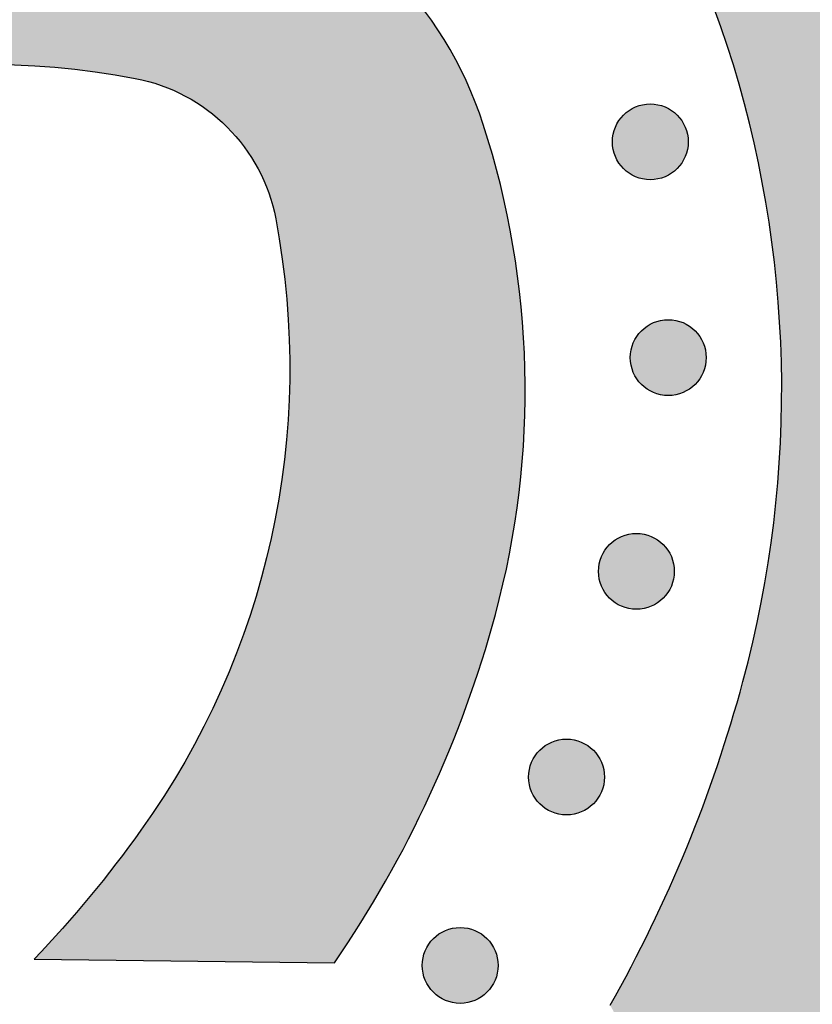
# Model space of a CAD drawing. Header units: millimetres. Extents: x -3873 to -97, y 912 to 4165.
# Tile 466 of 656: x -1398 to -1361, y 2683 to 2729. Entities that reach past the tile are written whole.
import ezdxf

# ---------------------------------------------------------------- set-up
doc = ezdxf.new("R2010")
doc.units = ezdxf.units.MM
doc.layers.add('pattern', color=7, linetype='Continuous', true_color=0x000000)

msp = doc.modelspace()

# ---------------------------------------------------------------- hatches: boundary and pattern name
at = {"layer": 'pattern'}
for points in [[(-1453.09, 2749.31), (-1451.684, 2749.66), (-1450.284, 2750.051), (-1448.892, 2750.481), (-1447.51, 2750.952), (-1446.139, 2751.462), (-1444.782, 2752.011), (-1443.44, 2752.599), (-1442.115, 2753.224), (-1440.807, 2753.887), (-1439.52, 2754.586), (-1438.254, 2755.321), (-1437.01, 2756.09), (-1435.791, 2756.893), (-1434.597, 2757.728), (-1433.429, 2758.594), (-1432.29, 2759.489), (-1429.559, 2760.115), (-1426.804, 2760.667), (-1424.029, 2761.143), (-1421.237, 2761.542), (-1418.429, 2761.864), (-1415.611, 2762.107), (-1412.785, 2762.272), (-1409.954, 2762.358), (-1407.122, 2762.365), (-1404.292, 2762.292), (-1401.467, 2762.141), (-1398.651, 2761.911), (-1395.846, 2761.603), (-1393.057, 2761.218), (-1390.286, 2760.757), (-1387.536, 2760.22), (-1385.864, 2759.847), (-1384.201, 2759.428), (-1382.55, 2758.966), (-1380.912, 2758.459), (-1379.766, 2758.07), (-1378.624, 2757.645), (-1377.487, 2757.185), (-1376.359, 2756.689), (-1375.239, 2756.158), (-1374.13, 2755.592), (-1373.033, 2754.99), (-1371.95, 2754.354), (-1370.883, 2753.684), (-1369.833, 2752.98), (-1368.801, 2752.243), (-1367.79, 2751.474), (-1366.8, 2750.673), (-1365.834, 2749.842), (-1364.892, 2748.982), (-1363.976, 2748.093), (-1363.087, 2747.177), (-1362.226, 2746.236), (-1361.395, 2745.269), (-1360.595, 2744.28), (-1359.825, 2743.269), (-1359.088, 2742.237), (-1358.384, 2741.187), (-1357.714, 2740.12), (-1357.077, 2739.037), (-1356.476, 2737.94), (-1355.909, 2736.832), (-1355.378, 2735.712), (-1354.882, 2734.583), (-1354.422, 2733.447), (-1353.997, 2732.305), (-1353.607, 2731.159), (-1353.19, 2729.822), (-1352.801, 2728.471), (-1352.44, 2727.108), (-1352.108, 2725.732), (-1351.806, 2724.345), (-1351.533, 2722.949), (-1351.291, 2721.542), (-1351.08, 2720.128), (-1350.9, 2718.707), (-1350.752, 2717.279), (-1350.635, 2715.847), (-1350.551, 2714.41), (-1350.498, 2712.97), (-1350.478, 2711.528), (-1350.49, 2710.086), (-1350.535, 2708.644), (-1350.612, 2707.203), (-1350.721, 2705.765), (-1350.862, 2704.33), (-1351.036, 2702.9), (-1351.241, 2701.475), (-1351.478, 2700.057), (-1351.746, 2698.647), (-1352.044, 2697.246), (-1352.374, 2695.854), (-1352.733, 2694.474), (-1353.122, 2693.105), (-1353.54, 2691.748), (-1353.986, 2690.406), (-1354.461, 2689.077), (-1354.962, 2687.764), (-1355.49, 2686.467), (-1356.778, 2683.77), (-1357.985, 2681.032), (-1359.11, 2678.256), (-1360.151, 2675.445), (-1361.106, 2672.605), (-1361.974, 2669.738), (-1362.754, 2666.849), (-1363.446, 2663.942), (-1363.717, 2665.158), (-1364.011, 2666.37), (-1364.328, 2667.577), (-1364.669, 2668.78), (-1365.033, 2669.976), (-1365.42, 2671.166), (-1365.83, 2672.349), (-1366.262, 2673.524), (-1366.717, 2674.69), (-1367.194, 2675.848), (-1367.693, 2676.995), (-1368.213, 2678.133), (-1368.755, 2679.259), (-1369.317, 2680.374), (-1369.9, 2681.476), (-1370.503, 2682.566), (-1369.523, 2684.364), (-1368.599, 2686.194), (-1367.731, 2688.054), (-1366.921, 2689.942), (-1366.171, 2691.854), (-1365.482, 2693.787), (-1364.855, 2695.739), (-1364.29, 2697.707), (-1364.054, 2698.609), (-1363.835, 2699.516), (-1363.631, 2700.429), (-1363.444, 2701.348), (-1363.272, 2702.271), (-1363.117, 2703.199), (-1362.979, 2704.132), (-1362.857, 2705.068), (-1362.751, 2706.007), (-1362.663, 2706.95), (-1362.592, 2707.894), (-1362.538, 2708.841), (-1362.501, 2709.789), (-1362.481, 2710.738), (-1362.479, 2711.687), (-1362.494, 2712.637), (-1362.526, 2713.586), (-1362.575, 2714.534), (-1362.641, 2715.481), (-1362.725, 2716.426), (-1362.826, 2717.369), (-1362.943, 2718.309), (-1363.078, 2719.246), (-1363.229, 2720.179), (-1363.397, 2721.108), (-1363.581, 2722.032), (-1363.782, 2722.952), (-1363.999, 2723.866), (-1364.231, 2724.774), (-1364.48, 2725.676), (-1364.744, 2726.572), (-1365.023, 2727.46), (-1365.302, 2728.282), (-1365.607, 2729.101), (-1365.937, 2729.916), (-1366.293, 2730.726), (-1366.674, 2731.529), (-1367.081, 2732.324), (-1367.512, 2733.111), (-1367.968, 2733.888), (-1368.449, 2734.653), (-1368.954, 2735.407), (-1369.483, 2736.146), (-1370.035, 2736.872), (-1370.609, 2737.582), (-1371.206, 2738.275), (-1371.823, 2738.95), (-1372.46, 2739.607), (-1373.118, 2740.245), (-1373.793, 2740.862), (-1374.486, 2741.458), (-1375.196, 2742.032), (-1375.922, 2742.584), (-1376.662, 2743.112), (-1377.415, 2743.617), (-1378.181, 2744.098), (-1378.957, 2744.555), (-1379.744, 2744.986), (-1380.54, 2745.392), (-1381.343, 2745.773), (-1382.152, 2746.129), (-1382.967, 2746.459), (-1383.787, 2746.764), (-1384.609, 2747.043), (-1385.497, 2747.322), (-1386.393, 2747.586), (-1387.295, 2747.834), (-1388.203, 2748.066), (-1389.117, 2748.283), (-1390.037, 2748.484), (-1390.961, 2748.668), (-1391.89, 2748.835), (-1392.823, 2748.987), (-1393.76, 2749.121), (-1394.7, 2749.238), (-1395.643, 2749.339), (-1396.588, 2749.422), (-1397.535, 2749.489), (-1398.483, 2749.538), (-1399.432, 2749.57), (-1400.382, 2749.584), (-1401.331, 2749.582), (-1402.28, 2749.562), (-1403.228, 2749.525), (-1404.175, 2749.47), (-1405.119, 2749.399), (-1406.062, 2749.311), (-1407.001, 2749.205), (-1407.937, 2749.083), (-1408.87, 2748.945), (-1409.798, 2748.789), (-1410.722, 2748.618), (-1411.64, 2748.43), (-1412.553, 2748.226), (-1413.461, 2748.006), (-1414.362, 2747.771), (-1416.331, 2747.205), (-1418.285, 2746.577), (-1420.22, 2745.886), (-1422.133, 2745.136), (-1424.022, 2744.325), (-1425.884, 2743.456), (-1427.715, 2742.53), (-1429.514, 2741.548), (-1430.866, 2742.313), (-1432.241, 2743.044), (-1433.637, 2743.741), (-1435.053, 2744.402), (-1436.489, 2745.026), (-1437.941, 2745.613), (-1439.41, 2746.161), (-1440.893, 2746.672), (-1442.389, 2747.142), (-1443.897, 2747.573), (-1445.414, 2747.964), (-1446.939, 2748.315), (-1448.471, 2748.625), (-1450.008, 2748.894), (-1451.548, 2749.123)], [(-1397.441, 2684.718), (-1383.397, 2684.552), (-1382.772, 2685.484), (-1382.165, 2686.43), (-1381.578, 2687.391), (-1381.011, 2688.364), (-1380.463, 2689.35), (-1379.937, 2690.348), (-1379.431, 2691.358), (-1378.947, 2692.378), (-1378.484, 2693.408), (-1378.043, 2694.447), (-1377.625, 2695.495), (-1377.229, 2696.551), (-1376.856, 2697.615), (-1376.505, 2698.684), (-1376.178, 2699.759), (-1375.874, 2700.84), (-1375.692, 2701.534), (-1375.523, 2702.233), (-1375.366, 2702.936), (-1375.222, 2703.644), (-1375.09, 2704.356), (-1374.97, 2705.071), (-1374.864, 2705.789), (-1374.77, 2706.51), (-1374.689, 2707.234), (-1374.621, 2707.96), (-1374.566, 2708.688), (-1374.524, 2709.417), (-1374.496, 2710.147), (-1374.481, 2710.878), (-1374.479, 2711.61), (-1374.49, 2712.341), (-1374.515, 2713.073), (-1374.553, 2713.803), (-1374.604, 2714.533), (-1374.668, 2715.261), (-1374.746, 2715.987), (-1374.836, 2716.711), (-1374.94, 2717.433), (-1375.057, 2718.152), (-1375.186, 2718.867), (-1375.328, 2719.579), (-1375.482, 2720.288), (-1375.649, 2720.992), (-1375.829, 2721.692), (-1376.02, 2722.387), (-1376.223, 2723.077), (-1376.438, 2723.761), (-1376.608, 2724.259), (-1376.792, 2724.756), (-1376.993, 2725.249), (-1377.208, 2725.74), (-1377.439, 2726.227), (-1377.685, 2726.709), (-1377.947, 2727.185), (-1378.223, 2727.656), (-1378.515, 2728.12), (-1378.821, 2728.576), (-1379.141, 2729.024), (-1379.475, 2729.464), (-1379.823, 2729.894), (-1380.185, 2730.314), (-1380.559, 2730.723), (-1380.945, 2731.121), (-1381.343, 2731.507), (-1381.753, 2731.881), (-1382.173, 2732.243), (-1382.603, 2732.591), (-1383.042, 2732.925), (-1383.491, 2733.245), (-1383.947, 2733.551), (-1384.411, 2733.842), (-1384.882, 2734.119), (-1385.358, 2734.38), (-1385.84, 2734.626), (-1386.327, 2734.857), (-1386.818, 2735.073), (-1387.311, 2735.273), (-1387.808, 2735.457), (-1388.306, 2735.627), (-1388.99, 2735.842), (-1389.68, 2736.045), (-1390.375, 2736.236), (-1391.075, 2736.415), (-1391.779, 2736.582), (-1392.488, 2736.737), (-1393.2, 2736.878), (-1393.916, 2737.008), (-1394.635, 2737.124), (-1395.356, 2737.228), (-1396.08, 2737.318), (-1396.807, 2737.395), (-1397.535, 2737.46), (-1398.264, 2737.511), (-1398.995, 2737.549), (-1399.726, 2737.573), (-1400.458, 2737.584), (-1401.189, 2737.582), (-1401.92, 2737.567), (-1402.65, 2737.539), (-1403.38, 2737.497), (-1404.107, 2737.442), (-1404.833, 2737.374), (-1405.557, 2737.293), (-1406.278, 2737.199), (-1406.997, 2737.092), (-1407.712, 2736.972), (-1408.423, 2736.84), (-1409.131, 2736.695), (-1409.834, 2736.538), (-1410.533, 2736.369), (-1411.228, 2736.188), (-1412.308, 2735.883), (-1413.383, 2735.556), (-1414.452, 2735.205), (-1415.515, 2734.832), (-1416.571, 2734.435), (-1417.619, 2734.017), (-1418.659, 2733.576), (-1419.689, 2733.113), (-1420.709, 2732.629), (-1421.718, 2732.123), (-1422.716, 2731.596), (-1423.702, 2731.049), (-1424.676, 2730.481), (-1425.636, 2729.894), (-1426.582, 2729.287), (-1427.514, 2728.662), (-1427.345, 2714.618), (-1425.904, 2715.942), (-1424.417, 2717.217), (-1422.887, 2718.439), (-1421.316, 2719.608), (-1420.564, 2720.133), (-1419.796, 2720.643), (-1419.012, 2721.135), (-1418.212, 2721.609), (-1417.398, 2722.065), (-1416.569, 2722.502), (-1415.727, 2722.919), (-1414.872, 2723.316), (-1414.006, 2723.692), (-1413.127, 2724.046), (-1412.239, 2724.379), (-1411.34, 2724.689), (-1410.433, 2724.977), (-1409.518, 2725.242), (-1408.595, 2725.483), (-1407.667, 2725.7), (-1406.733, 2725.894), (-1405.795, 2726.063), (-1404.853, 2726.208), (-1403.909, 2726.329), (-1402.964, 2726.426), (-1402.018, 2726.498), (-1401.072, 2726.546), (-1400.127, 2726.569), (-1399.185, 2726.569), (-1398.245, 2726.545), (-1397.31, 2726.497), (-1396.379, 2726.427), (-1395.454, 2726.333), (-1394.536, 2726.216), (-1393.624, 2726.078), (-1392.721, 2725.917), (-1392.578, 2725.889), (-1392.435, 2725.857), (-1392.292, 2725.824), (-1392.149, 2725.787), (-1392.006, 2725.748), (-1391.862, 2725.705), (-1391.719, 2725.661), (-1391.576, 2725.613), (-1391.434, 2725.562), (-1391.291, 2725.509), (-1391.15, 2725.453), (-1391.009, 2725.394), (-1390.868, 2725.332), (-1390.728, 2725.267), (-1390.589, 2725.2), (-1390.451, 2725.129), (-1390.313, 2725.056), (-1390.177, 2724.98), (-1390.042, 2724.902), (-1389.908, 2724.82), (-1389.775, 2724.736), (-1389.644, 2724.649), (-1389.514, 2724.56), (-1389.386, 2724.468), (-1389.259, 2724.373), (-1389.134, 2724.276), (-1389.011, 2724.176), (-1388.889, 2724.074), (-1388.769, 2723.97), (-1388.652, 2723.863), (-1388.536, 2723.754), (-1388.423, 2723.642), (-1388.311, 2723.529), (-1388.202, 2723.413), (-1388.095, 2723.296), (-1387.991, 2723.176), (-1387.889, 2723.055), (-1387.789, 2722.931), (-1387.692, 2722.806), (-1387.597, 2722.679), (-1387.505, 2722.551), (-1387.416, 2722.421), (-1387.329, 2722.29), (-1387.245, 2722.157), (-1387.163, 2722.023), (-1387.085, 2721.888), (-1387.009, 2721.752), (-1386.935, 2721.615), (-1386.865, 2721.476), (-1386.798, 2721.337), (-1386.733, 2721.197), (-1386.671, 2721.057), (-1386.612, 2720.916), (-1386.556, 2720.774), (-1386.502, 2720.632), (-1386.452, 2720.489), (-1386.404, 2720.346), (-1386.359, 2720.203), (-1386.317, 2720.06), (-1386.277, 2719.917), (-1386.241, 2719.773), (-1386.207, 2719.63), (-1386.176, 2719.487), (-1386.147, 2719.344), (-1385.987, 2718.441), (-1385.848, 2717.53), (-1385.731, 2716.611), (-1385.637, 2715.686), (-1385.566, 2714.756), (-1385.518, 2713.82), (-1385.494, 2712.881), (-1385.494, 2711.938), (-1385.517, 2710.994), (-1385.565, 2710.048), (-1385.637, 2709.102), (-1385.734, 2708.156), (-1385.854, 2707.212), (-1385.999, 2706.271), (-1386.169, 2705.332), (-1386.362, 2704.398), (-1386.579, 2703.47), (-1386.82, 2702.548), (-1387.084, 2701.632), (-1387.372, 2700.725), (-1387.682, 2699.827), (-1388.015, 2698.938), (-1388.369, 2698.059), (-1388.745, 2697.193), (-1389.142, 2696.338), (-1389.559, 2695.495), (-1389.995, 2694.667), (-1390.451, 2693.852), (-1390.925, 2693.053), (-1391.417, 2692.268), (-1391.926, 2691.5), (-1392.452, 2690.748), (-1393.62, 2689.178), (-1394.842, 2687.647), (-1396.117, 2686.16)], [(-1369.88, 2721.695), (-1369.851, 2721.667), (-1369.822, 2721.64), (-1369.793, 2721.613), (-1369.762, 2721.587), (-1369.73, 2721.561), (-1369.698, 2721.536), (-1369.664, 2721.511), (-1369.63, 2721.487), (-1369.595, 2721.464), (-1369.56, 2721.441), (-1369.523, 2721.419), (-1369.486, 2721.398), (-1369.448, 2721.377), (-1369.409, 2721.358), (-1369.37, 2721.339), (-1369.33, 2721.321), (-1369.289, 2721.304), (-1369.248, 2721.288), (-1369.206, 2721.273), (-1369.163, 2721.259), (-1369.12, 2721.245), (-1369.077, 2721.233), (-1369.033, 2721.223), (-1368.988, 2721.213), (-1368.944, 2721.204), (-1368.899, 2721.196), (-1368.854, 2721.19), (-1368.808, 2721.184), (-1368.763, 2721.18), (-1368.717, 2721.177), (-1368.671, 2721.176), (-1368.625, 2721.175), (-1368.579, 2721.176), (-1368.533, 2721.177), (-1368.487, 2721.18), (-1368.442, 2721.185), (-1368.396, 2721.19), (-1368.351, 2721.196), (-1368.306, 2721.204), (-1368.261, 2721.213), (-1368.217, 2721.223), (-1368.173, 2721.234), (-1368.13, 2721.246), (-1368.087, 2721.259), (-1368.044, 2721.273), (-1368.002, 2721.288), (-1367.961, 2721.304), (-1367.92, 2721.321), (-1367.88, 2721.339), (-1367.841, 2721.358), (-1367.802, 2721.377), (-1367.764, 2721.398), (-1367.727, 2721.419), (-1367.69, 2721.441), (-1367.654, 2721.464), (-1367.62, 2721.487), (-1367.585, 2721.511), (-1367.552, 2721.536), (-1367.52, 2721.561), (-1367.488, 2721.587), (-1367.457, 2721.613), (-1367.428, 2721.64), (-1367.398, 2721.667), (-1367.37, 2721.695), (-1367.343, 2721.723), (-1367.316, 2721.752), (-1367.289, 2721.782), (-1367.263, 2721.813), (-1367.237, 2721.844), (-1367.212, 2721.877), (-1367.187, 2721.91), (-1367.163, 2721.944), (-1367.14, 2721.979), (-1367.117, 2722.015), (-1367.095, 2722.051), (-1367.074, 2722.088), (-1367.053, 2722.126), (-1367.033, 2722.165), (-1367.015, 2722.205), (-1366.997, 2722.245), (-1366.98, 2722.285), (-1366.964, 2722.327), (-1366.948, 2722.369), (-1366.934, 2722.411), (-1366.921, 2722.454), (-1366.909, 2722.498), (-1366.898, 2722.542), (-1366.888, 2722.586), (-1366.88, 2722.631), (-1366.872, 2722.676), (-1366.866, 2722.721), (-1366.86, 2722.766), (-1366.856, 2722.812), (-1366.853, 2722.858), (-1366.851, 2722.904), (-1366.851, 2722.949), (-1366.851, 2722.995), (-1366.853, 2723.041), (-1366.856, 2723.087), (-1366.86, 2723.133), (-1366.866, 2723.178), (-1366.872, 2723.223), (-1366.88, 2723.268), (-1366.888, 2723.313), (-1366.898, 2723.357), (-1366.909, 2723.401), (-1366.921, 2723.445), (-1366.934, 2723.488), (-1366.949, 2723.53), (-1366.964, 2723.572), (-1366.98, 2723.613), (-1366.997, 2723.654), (-1367.015, 2723.694), (-1367.034, 2723.734), (-1367.053, 2723.772), (-1367.074, 2723.81), (-1367.095, 2723.848), (-1367.117, 2723.884), (-1367.14, 2723.92), (-1367.163, 2723.955), (-1367.187, 2723.989), (-1367.212, 2724.022), (-1367.237, 2724.055), (-1367.263, 2724.086), (-1367.289, 2724.117), (-1367.316, 2724.147), (-1367.343, 2724.176), (-1367.371, 2724.204), (-1367.399, 2724.232), (-1367.428, 2724.259), (-1367.458, 2724.285), (-1367.488, 2724.312), (-1367.52, 2724.337), (-1367.552, 2724.363), (-1367.586, 2724.387), (-1367.62, 2724.411), (-1367.655, 2724.435), (-1367.69, 2724.458), (-1367.727, 2724.48), (-1367.764, 2724.501), (-1367.802, 2724.521), (-1367.841, 2724.541), (-1367.88, 2724.56), (-1367.92, 2724.578), (-1367.961, 2724.595), (-1368.003, 2724.611), (-1368.045, 2724.626), (-1368.087, 2724.64), (-1368.13, 2724.653), (-1368.173, 2724.665), (-1368.217, 2724.676), (-1368.262, 2724.686), (-1368.306, 2724.695), (-1368.351, 2724.702), (-1368.396, 2724.709), (-1368.442, 2724.714), (-1368.488, 2724.718), (-1368.533, 2724.721), (-1368.579, 2724.723), (-1368.625, 2724.724), (-1368.671, 2724.723), (-1368.717, 2724.721), (-1368.763, 2724.718), (-1368.808, 2724.714), (-1368.854, 2724.709), (-1368.899, 2724.702), (-1368.944, 2724.695), (-1368.989, 2724.686), (-1369.033, 2724.676), (-1369.077, 2724.665), (-1369.12, 2724.653), (-1369.163, 2724.64), (-1369.206, 2724.626), (-1369.248, 2724.611), (-1369.289, 2724.595), (-1369.33, 2724.578), (-1369.37, 2724.56), (-1369.409, 2724.541), (-1369.448, 2724.521), (-1369.486, 2724.501), (-1369.523, 2724.479), (-1369.56, 2724.457), (-1369.596, 2724.435), (-1369.631, 2724.411), (-1369.665, 2724.387), (-1369.698, 2724.362), (-1369.73, 2724.337), (-1369.762, 2724.312), (-1369.793, 2724.285), (-1369.823, 2724.259), (-1369.852, 2724.231), (-1369.88, 2724.204), (-1369.907, 2724.176), (-1369.934, 2724.147), (-1369.961, 2724.117), (-1369.987, 2724.086), (-1370.013, 2724.054), (-1370.038, 2724.022), (-1370.063, 2723.989), (-1370.087, 2723.955), (-1370.111, 2723.92), (-1370.133, 2723.884), (-1370.155, 2723.847), (-1370.177, 2723.81), (-1370.197, 2723.772), (-1370.217, 2723.733), (-1370.236, 2723.694), (-1370.253, 2723.654), (-1370.27, 2723.613), (-1370.287, 2723.572), (-1370.302, 2723.53), (-1370.316, 2723.487), (-1370.329, 2723.444), (-1370.341, 2723.401), (-1370.352, 2723.357), (-1370.362, 2723.313), (-1370.37, 2723.268), (-1370.378, 2723.223), (-1370.385, 2723.178), (-1370.39, 2723.132), (-1370.394, 2723.087), (-1370.397, 2723.041), (-1370.399, 2722.995), (-1370.399, 2722.949), (-1370.399, 2722.903), (-1370.397, 2722.857), (-1370.394, 2722.812), (-1370.39, 2722.766), (-1370.385, 2722.72), (-1370.378, 2722.675), (-1370.37, 2722.63), (-1370.362, 2722.586), (-1370.352, 2722.541), (-1370.341, 2722.497), (-1370.329, 2722.454), (-1370.316, 2722.411), (-1370.302, 2722.368), (-1370.286, 2722.327), (-1370.27, 2722.285), (-1370.253, 2722.244), (-1370.235, 2722.204), (-1370.217, 2722.165), (-1370.197, 2722.126), (-1370.176, 2722.088), (-1370.155, 2722.051), (-1370.133, 2722.014), (-1370.11, 2721.979), (-1370.087, 2721.944), (-1370.063, 2721.91), (-1370.038, 2721.876), (-1370.013, 2721.844), (-1369.987, 2721.812), (-1369.961, 2721.782), (-1369.934, 2721.752), (-1369.907, 2721.723)], [(-1369.039, 2711.602), (-1369.011, 2711.574), (-1368.982, 2711.547), (-1368.952, 2711.52), (-1368.921, 2711.494), (-1368.89, 2711.468), (-1368.857, 2711.443), (-1368.824, 2711.419), (-1368.79, 2711.394), (-1368.755, 2711.371), (-1368.719, 2711.348), (-1368.683, 2711.326), (-1368.646, 2711.305), (-1368.608, 2711.285), (-1368.569, 2711.265), (-1368.529, 2711.246), (-1368.489, 2711.228), (-1368.449, 2711.211), (-1368.407, 2711.195), (-1368.365, 2711.18), (-1368.323, 2711.166), (-1368.28, 2711.153), (-1368.236, 2711.141), (-1368.193, 2711.13), (-1368.148, 2711.12), (-1368.104, 2711.111), (-1368.059, 2711.103), (-1368.013, 2711.097), (-1367.968, 2711.092), (-1367.922, 2711.088), (-1367.876, 2711.085), (-1367.831, 2711.083), (-1367.785, 2711.082), (-1367.739, 2711.083), (-1367.693, 2711.085), (-1367.647, 2711.088), (-1367.601, 2711.092), (-1367.556, 2711.097), (-1367.511, 2711.104), (-1367.466, 2711.111), (-1367.421, 2711.12), (-1367.377, 2711.13), (-1367.333, 2711.141), (-1367.289, 2711.153), (-1367.246, 2711.166), (-1367.204, 2711.18), (-1367.162, 2711.195), (-1367.121, 2711.211), (-1367.08, 2711.228), (-1367.04, 2711.246), (-1367, 2711.265), (-1366.962, 2711.285), (-1366.924, 2711.305), (-1366.886, 2711.326), (-1366.85, 2711.349), (-1366.814, 2711.371), (-1366.779, 2711.395), (-1366.745, 2711.419), (-1366.712, 2711.443), (-1366.679, 2711.469), (-1366.648, 2711.494), (-1366.617, 2711.521), (-1366.587, 2711.547), (-1366.558, 2711.574), (-1366.53, 2711.602), (-1366.503, 2711.63), (-1366.475, 2711.659), (-1366.449, 2711.689), (-1366.422, 2711.72), (-1366.397, 2711.751), (-1366.371, 2711.784), (-1366.347, 2711.817), (-1366.323, 2711.851), (-1366.299, 2711.886), (-1366.277, 2711.922), (-1366.255, 2711.958), (-1366.233, 2711.996), (-1366.213, 2712.034), (-1366.193, 2712.072), (-1366.174, 2712.112), (-1366.156, 2712.152), (-1366.139, 2712.193), (-1366.123, 2712.234), (-1366.108, 2712.276), (-1366.094, 2712.318), (-1366.081, 2712.361), (-1366.069, 2712.405), (-1366.058, 2712.449), (-1366.048, 2712.493), (-1366.039, 2712.538), (-1366.032, 2712.583), (-1366.025, 2712.628), (-1366.02, 2712.673), (-1366.016, 2712.719), (-1366.013, 2712.765), (-1366.011, 2712.811), (-1366.01, 2712.857), (-1366.011, 2712.903), (-1366.013, 2712.948), (-1366.016, 2712.994), (-1366.02, 2713.04), (-1366.025, 2713.085), (-1366.032, 2713.131), (-1366.039, 2713.176), (-1366.048, 2713.22), (-1366.058, 2713.265), (-1366.069, 2713.308), (-1366.081, 2713.352), (-1366.094, 2713.395), (-1366.108, 2713.437), (-1366.123, 2713.479), (-1366.139, 2713.521), (-1366.156, 2713.561), (-1366.174, 2713.601), (-1366.193, 2713.641), (-1366.213, 2713.68), (-1366.233, 2713.718), (-1366.255, 2713.755), (-1366.277, 2713.791), (-1366.299, 2713.827), (-1366.323, 2713.862), (-1366.347, 2713.896), (-1366.372, 2713.929), (-1366.397, 2713.962), (-1366.423, 2713.993), (-1366.449, 2714.024), (-1366.476, 2714.054), (-1366.503, 2714.083), (-1366.53, 2714.111), (-1366.558, 2714.139), (-1366.587, 2714.166), (-1366.617, 2714.193), (-1366.648, 2714.219), (-1366.68, 2714.245), (-1366.712, 2714.27), (-1366.745, 2714.295), (-1366.78, 2714.319), (-1366.814, 2714.342), (-1366.85, 2714.365), (-1366.887, 2714.387), (-1366.924, 2714.408), (-1366.962, 2714.429), (-1367.001, 2714.448), (-1367.04, 2714.467), (-1367.08, 2714.485), (-1367.121, 2714.502), (-1367.162, 2714.518), (-1367.204, 2714.533), (-1367.247, 2714.547), (-1367.29, 2714.56), (-1367.333, 2714.572), (-1367.377, 2714.583), (-1367.421, 2714.593), (-1367.466, 2714.602), (-1367.511, 2714.61), (-1367.556, 2714.616), (-1367.602, 2714.621), (-1367.647, 2714.626), (-1367.693, 2714.628), (-1367.739, 2714.63), (-1367.785, 2714.631), (-1367.831, 2714.63), (-1367.877, 2714.628), (-1367.923, 2714.625), (-1367.968, 2714.621), (-1368.014, 2714.616), (-1368.059, 2714.61), (-1368.104, 2714.602), (-1368.148, 2714.593), (-1368.193, 2714.583), (-1368.237, 2714.572), (-1368.28, 2714.56), (-1368.323, 2714.547), (-1368.366, 2714.533), (-1368.408, 2714.518), (-1368.449, 2714.502), (-1368.49, 2714.485), (-1368.53, 2714.467), (-1368.569, 2714.448), (-1368.608, 2714.428), (-1368.646, 2714.408), (-1368.683, 2714.387), (-1368.72, 2714.365), (-1368.755, 2714.342), (-1368.79, 2714.318), (-1368.824, 2714.294), (-1368.858, 2714.27), (-1368.89, 2714.244), (-1368.922, 2714.219), (-1368.952, 2714.192), (-1368.982, 2714.166), (-1369.011, 2714.139), (-1369.04, 2714.111), (-1369.067, 2714.083), (-1369.094, 2714.054), (-1369.121, 2714.024), (-1369.147, 2713.993), (-1369.173, 2713.962), (-1369.198, 2713.929), (-1369.223, 2713.896), (-1369.247, 2713.862), (-1369.27, 2713.827), (-1369.293, 2713.791), (-1369.315, 2713.755), (-1369.336, 2713.717), (-1369.357, 2713.679), (-1369.376, 2713.641), (-1369.395, 2713.601), (-1369.413, 2713.561), (-1369.43, 2713.52), (-1369.446, 2713.479), (-1369.461, 2713.437), (-1369.476, 2713.395), (-1369.489, 2713.352), (-1369.501, 2713.308), (-1369.512, 2713.264), (-1369.521, 2713.22), (-1369.53, 2713.175), (-1369.538, 2713.13), (-1369.544, 2713.085), (-1369.55, 2713.04), (-1369.554, 2712.994), (-1369.557, 2712.948), (-1369.558, 2712.902), (-1369.559, 2712.856), (-1369.558, 2712.81), (-1369.557, 2712.765), (-1369.554, 2712.719), (-1369.55, 2712.673), (-1369.544, 2712.628), (-1369.538, 2712.582), (-1369.53, 2712.537), (-1369.521, 2712.493), (-1369.512, 2712.449), (-1369.501, 2712.405), (-1369.489, 2712.361), (-1369.475, 2712.318), (-1369.461, 2712.276), (-1369.446, 2712.234), (-1369.43, 2712.192), (-1369.413, 2712.152), (-1369.395, 2712.112), (-1369.376, 2712.072), (-1369.357, 2712.033), (-1369.336, 2711.995), (-1369.315, 2711.958), (-1369.293, 2711.922), (-1369.27, 2711.886), (-1369.247, 2711.851), (-1369.223, 2711.817), (-1369.198, 2711.784), (-1369.173, 2711.751), (-1369.147, 2711.72), (-1369.121, 2711.689), (-1369.094, 2711.659), (-1369.067, 2711.63)], [(-1370.529, 2701.604), (-1370.501, 2701.577), (-1370.472, 2701.55), (-1370.442, 2701.523), (-1370.411, 2701.497), (-1370.38, 2701.471), (-1370.347, 2701.446), (-1370.314, 2701.421), (-1370.28, 2701.397), (-1370.245, 2701.374), (-1370.209, 2701.351), (-1370.173, 2701.329), (-1370.135, 2701.308), (-1370.097, 2701.287), (-1370.059, 2701.268), (-1370.019, 2701.249), (-1369.979, 2701.231), (-1369.938, 2701.214), (-1369.897, 2701.198), (-1369.855, 2701.183), (-1369.813, 2701.168), (-1369.77, 2701.155), (-1369.726, 2701.143), (-1369.682, 2701.132), (-1369.638, 2701.122), (-1369.593, 2701.114), (-1369.548, 2701.106), (-1369.503, 2701.1), (-1369.458, 2701.094), (-1369.412, 2701.09), (-1369.366, 2701.087), (-1369.32, 2701.085), (-1369.274, 2701.085), (-1369.229, 2701.085), (-1369.183, 2701.087), (-1369.137, 2701.09), (-1369.091, 2701.094), (-1369.046, 2701.1), (-1369.001, 2701.106), (-1368.956, 2701.114), (-1368.911, 2701.123), (-1368.867, 2701.132), (-1368.823, 2701.143), (-1368.779, 2701.155), (-1368.736, 2701.168), (-1368.694, 2701.183), (-1368.652, 2701.198), (-1368.611, 2701.214), (-1368.57, 2701.231), (-1368.53, 2701.249), (-1368.49, 2701.268), (-1368.452, 2701.287), (-1368.414, 2701.308), (-1368.376, 2701.329), (-1368.34, 2701.351), (-1368.304, 2701.374), (-1368.269, 2701.397), (-1368.235, 2701.421), (-1368.202, 2701.446), (-1368.169, 2701.471), (-1368.138, 2701.497), (-1368.107, 2701.523), (-1368.077, 2701.55), (-1368.048, 2701.577), (-1368.02, 2701.605), (-1367.992, 2701.633), (-1367.965, 2701.662), (-1367.939, 2701.692), (-1367.912, 2701.722), (-1367.887, 2701.754), (-1367.861, 2701.786), (-1367.837, 2701.82), (-1367.813, 2701.854), (-1367.789, 2701.889), (-1367.766, 2701.925), (-1367.744, 2701.961), (-1367.723, 2701.998), (-1367.703, 2702.036), (-1367.683, 2702.075), (-1367.664, 2702.114), (-1367.646, 2702.155), (-1367.629, 2702.195), (-1367.613, 2702.237), (-1367.598, 2702.279), (-1367.584, 2702.321), (-1367.571, 2702.364), (-1367.559, 2702.408), (-1367.548, 2702.451), (-1367.538, 2702.496), (-1367.529, 2702.54), (-1367.522, 2702.585), (-1367.515, 2702.631), (-1367.51, 2702.676), (-1367.506, 2702.722), (-1367.503, 2702.767), (-1367.501, 2702.813), (-1367.5, 2702.859), (-1367.501, 2702.905), (-1367.503, 2702.951), (-1367.506, 2702.997), (-1367.51, 2703.043), (-1367.515, 2703.088), (-1367.522, 2703.133), (-1367.529, 2703.178), (-1367.538, 2703.223), (-1367.548, 2703.267), (-1367.559, 2703.311), (-1367.571, 2703.355), (-1367.584, 2703.398), (-1367.598, 2703.44), (-1367.613, 2703.482), (-1367.629, 2703.523), (-1367.646, 2703.564), (-1367.664, 2703.604), (-1367.683, 2703.644), (-1367.703, 2703.682), (-1367.723, 2703.72), (-1367.745, 2703.758), (-1367.767, 2703.794), (-1367.789, 2703.83), (-1367.813, 2703.865), (-1367.837, 2703.899), (-1367.861, 2703.932), (-1367.887, 2703.964), (-1367.912, 2703.996), (-1367.939, 2704.027), (-1367.965, 2704.057), (-1367.993, 2704.086), (-1368.02, 2704.114), (-1368.048, 2704.141), (-1368.077, 2704.169), (-1368.107, 2704.195), (-1368.138, 2704.222), (-1368.17, 2704.247), (-1368.202, 2704.272), (-1368.235, 2704.297), (-1368.269, 2704.321), (-1368.304, 2704.345), (-1368.34, 2704.367), (-1368.377, 2704.389), (-1368.414, 2704.411), (-1368.452, 2704.431), (-1368.491, 2704.451), (-1368.53, 2704.47), (-1368.57, 2704.488), (-1368.611, 2704.505), (-1368.652, 2704.521), (-1368.694, 2704.536), (-1368.737, 2704.55), (-1368.78, 2704.563), (-1368.823, 2704.575), (-1368.867, 2704.586), (-1368.911, 2704.596), (-1368.956, 2704.605), (-1369.001, 2704.612), (-1369.046, 2704.619), (-1369.092, 2704.624), (-1369.137, 2704.628), (-1369.183, 2704.631), (-1369.229, 2704.633), (-1369.275, 2704.633), (-1369.321, 2704.633), (-1369.367, 2704.631), (-1369.412, 2704.628), (-1369.458, 2704.624), (-1369.503, 2704.619), (-1369.549, 2704.612), (-1369.594, 2704.605), (-1369.638, 2704.596), (-1369.683, 2704.586), (-1369.727, 2704.575), (-1369.77, 2704.563), (-1369.813, 2704.55), (-1369.855, 2704.536), (-1369.897, 2704.521), (-1369.939, 2704.504), (-1369.979, 2704.487), (-1370.02, 2704.469), (-1370.059, 2704.451), (-1370.098, 2704.431), (-1370.136, 2704.41), (-1370.173, 2704.389), (-1370.209, 2704.367), (-1370.245, 2704.344), (-1370.28, 2704.321), (-1370.314, 2704.297), (-1370.348, 2704.272), (-1370.38, 2704.247), (-1370.412, 2704.221), (-1370.442, 2704.195), (-1370.472, 2704.168), (-1370.501, 2704.141), (-1370.529, 2704.114), (-1370.557, 2704.086), (-1370.584, 2704.056), (-1370.611, 2704.027), (-1370.637, 2703.996), (-1370.663, 2703.964), (-1370.688, 2703.932), (-1370.713, 2703.899), (-1370.737, 2703.864), (-1370.76, 2703.829), (-1370.783, 2703.794), (-1370.805, 2703.757), (-1370.826, 2703.72), (-1370.847, 2703.682), (-1370.866, 2703.643), (-1370.885, 2703.604), (-1370.903, 2703.564), (-1370.92, 2703.523), (-1370.936, 2703.482), (-1370.951, 2703.44), (-1370.965, 2703.397), (-1370.978, 2703.354), (-1370.99, 2703.311), (-1371.001, 2703.267), (-1371.011, 2703.223), (-1371.02, 2703.178), (-1371.028, 2703.133), (-1371.034, 2703.088), (-1371.039, 2703.042), (-1371.044, 2702.997), (-1371.047, 2702.951), (-1371.048, 2702.905), (-1371.049, 2702.859), (-1371.048, 2702.813), (-1371.047, 2702.767), (-1371.044, 2702.721), (-1371.039, 2702.676), (-1371.034, 2702.63), (-1371.028, 2702.585), (-1371.02, 2702.54), (-1371.011, 2702.495), (-1371.001, 2702.451), (-1370.99, 2702.407), (-1370.978, 2702.364), (-1370.965, 2702.321), (-1370.951, 2702.278), (-1370.936, 2702.236), (-1370.92, 2702.195), (-1370.903, 2702.154), (-1370.885, 2702.114), (-1370.866, 2702.075), (-1370.846, 2702.036), (-1370.826, 2701.998), (-1370.805, 2701.961), (-1370.783, 2701.924), (-1370.76, 2701.889), (-1370.737, 2701.854), (-1370.712, 2701.82), (-1370.688, 2701.786), (-1370.663, 2701.754), (-1370.637, 2701.722), (-1370.611, 2701.691), (-1370.584, 2701.662), (-1370.557, 2701.633)], [(-1373.798, 2691.985), (-1373.77, 2691.958), (-1373.741, 2691.931), (-1373.711, 2691.904), (-1373.68, 2691.878), (-1373.649, 2691.852), (-1373.616, 2691.827), (-1373.583, 2691.802), (-1373.549, 2691.778), (-1373.514, 2691.754), (-1373.478, 2691.732), (-1373.442, 2691.71), (-1373.404, 2691.688), (-1373.366, 2691.668), (-1373.328, 2691.648), (-1373.288, 2691.629), (-1373.248, 2691.612), (-1373.207, 2691.595), (-1373.166, 2691.578), (-1373.124, 2691.563), (-1373.082, 2691.549), (-1373.039, 2691.536), (-1372.995, 2691.524), (-1372.951, 2691.513), (-1372.907, 2691.503), (-1372.862, 2691.495), (-1372.817, 2691.487), (-1372.772, 2691.48), (-1372.727, 2691.475), (-1372.681, 2691.471), (-1372.635, 2691.468), (-1372.589, 2691.466), (-1372.543, 2691.466), (-1372.497, 2691.466), (-1372.452, 2691.468), (-1372.406, 2691.471), (-1372.36, 2691.475), (-1372.315, 2691.48), (-1372.269, 2691.487), (-1372.224, 2691.495), (-1372.18, 2691.503), (-1372.136, 2691.513), (-1372.092, 2691.524), (-1372.048, 2691.536), (-1372.005, 2691.549), (-1371.963, 2691.563), (-1371.921, 2691.579), (-1371.879, 2691.595), (-1371.839, 2691.612), (-1371.799, 2691.63), (-1371.759, 2691.648), (-1371.72, 2691.668), (-1371.682, 2691.689), (-1371.645, 2691.71), (-1371.609, 2691.732), (-1371.573, 2691.755), (-1371.538, 2691.778), (-1371.504, 2691.802), (-1371.471, 2691.827), (-1371.438, 2691.852), (-1371.407, 2691.878), (-1371.376, 2691.904), (-1371.346, 2691.931), (-1371.317, 2691.958), (-1371.289, 2691.985), (-1371.261, 2692.014), (-1371.234, 2692.043), (-1371.207, 2692.072), (-1371.181, 2692.103), (-1371.155, 2692.135), (-1371.13, 2692.167), (-1371.106, 2692.201), (-1371.081, 2692.235), (-1371.058, 2692.27), (-1371.035, 2692.305), (-1371.013, 2692.342), (-1370.992, 2692.379), (-1370.972, 2692.417), (-1370.952, 2692.456), (-1370.933, 2692.495), (-1370.915, 2692.535), (-1370.898, 2692.576), (-1370.882, 2692.617), (-1370.867, 2692.659), (-1370.853, 2692.702), (-1370.84, 2692.745), (-1370.828, 2692.788), (-1370.817, 2692.832), (-1370.807, 2692.877), (-1370.798, 2692.921), (-1370.79, 2692.966), (-1370.784, 2693.011), (-1370.779, 2693.057), (-1370.775, 2693.102), (-1370.772, 2693.148), (-1370.77, 2693.194), (-1370.769, 2693.24), (-1370.77, 2693.286), (-1370.772, 2693.332), (-1370.775, 2693.378), (-1370.779, 2693.423), (-1370.784, 2693.469), (-1370.791, 2693.514), (-1370.798, 2693.559), (-1370.807, 2693.604), (-1370.817, 2693.648), (-1370.828, 2693.692), (-1370.84, 2693.735), (-1370.853, 2693.778), (-1370.867, 2693.821), (-1370.882, 2693.863), (-1370.898, 2693.904), (-1370.915, 2693.945), (-1370.933, 2693.985), (-1370.952, 2694.024), (-1370.972, 2694.063), (-1370.992, 2694.101), (-1371.013, 2694.138), (-1371.035, 2694.175), (-1371.058, 2694.211), (-1371.082, 2694.245), (-1371.106, 2694.28), (-1371.13, 2694.313), (-1371.156, 2694.345), (-1371.181, 2694.377), (-1371.208, 2694.408), (-1371.234, 2694.437), (-1371.261, 2694.467), (-1371.289, 2694.495), (-1371.317, 2694.522), (-1371.346, 2694.549), (-1371.376, 2694.576), (-1371.407, 2694.602), (-1371.438, 2694.628), (-1371.471, 2694.653), (-1371.504, 2694.678), (-1371.538, 2694.702), (-1371.573, 2694.725), (-1371.609, 2694.748), (-1371.645, 2694.77), (-1371.683, 2694.791), (-1371.721, 2694.812), (-1371.759, 2694.832), (-1371.799, 2694.85), (-1371.839, 2694.868), (-1371.88, 2694.885), (-1371.921, 2694.901), (-1371.963, 2694.917), (-1372.005, 2694.931), (-1372.048, 2694.944), (-1372.092, 2694.956), (-1372.136, 2694.967), (-1372.18, 2694.977), (-1372.225, 2694.985), (-1372.27, 2694.993), (-1372.315, 2694.999), (-1372.36, 2695.005), (-1372.406, 2695.009), (-1372.452, 2695.012), (-1372.498, 2695.014), (-1372.544, 2695.014), (-1372.59, 2695.014), (-1372.635, 2695.012), (-1372.681, 2695.009), (-1372.727, 2695.005), (-1372.772, 2694.999), (-1372.818, 2694.993), (-1372.863, 2694.985), (-1372.907, 2694.977), (-1372.952, 2694.967), (-1372.995, 2694.956), (-1373.039, 2694.944), (-1373.082, 2694.931), (-1373.124, 2694.916), (-1373.166, 2694.901), (-1373.208, 2694.885), (-1373.248, 2694.868), (-1373.288, 2694.85), (-1373.328, 2694.831), (-1373.367, 2694.812), (-1373.405, 2694.791), (-1373.442, 2694.77), (-1373.478, 2694.748), (-1373.514, 2694.725), (-1373.549, 2694.702), (-1373.583, 2694.678), (-1373.616, 2694.653), (-1373.649, 2694.628), (-1373.68, 2694.602), (-1373.711, 2694.576), (-1373.741, 2694.549), (-1373.77, 2694.522), (-1373.798, 2694.494), (-1373.826, 2694.466), (-1373.853, 2694.437), (-1373.88, 2694.407), (-1373.906, 2694.377), (-1373.932, 2694.345), (-1373.957, 2694.313), (-1373.982, 2694.279), (-1374.006, 2694.245), (-1374.029, 2694.21), (-1374.052, 2694.175), (-1374.074, 2694.138), (-1374.095, 2694.101), (-1374.116, 2694.063), (-1374.135, 2694.024), (-1374.154, 2693.985), (-1374.172, 2693.945), (-1374.189, 2693.904), (-1374.205, 2693.862), (-1374.22, 2693.82), (-1374.234, 2693.778), (-1374.247, 2693.735), (-1374.259, 2693.692), (-1374.27, 2693.648), (-1374.28, 2693.603), (-1374.289, 2693.559), (-1374.297, 2693.514), (-1374.303, 2693.469), (-1374.308, 2693.423), (-1374.313, 2693.377), (-1374.315, 2693.332), (-1374.317, 2693.286), (-1374.318, 2693.24), (-1374.317, 2693.194), (-1374.315, 2693.148), (-1374.312, 2693.102), (-1374.308, 2693.057), (-1374.303, 2693.011), (-1374.297, 2692.966), (-1374.289, 2692.921), (-1374.28, 2692.876), (-1374.27, 2692.832), (-1374.259, 2692.788), (-1374.247, 2692.745), (-1374.234, 2692.702), (-1374.22, 2692.659), (-1374.205, 2692.617), (-1374.189, 2692.576), (-1374.172, 2692.535), (-1374.154, 2692.495), (-1374.135, 2692.456), (-1374.115, 2692.417), (-1374.095, 2692.379), (-1374.074, 2692.342), (-1374.052, 2692.305), (-1374.029, 2692.269), (-1374.005, 2692.234), (-1373.981, 2692.2), (-1373.957, 2692.167), (-1373.931, 2692.135), (-1373.906, 2692.103), (-1373.879, 2692.072), (-1373.853, 2692.042), (-1373.826, 2692.013)], [(-1378.773, 2683.174), (-1378.745, 2683.146), (-1378.716, 2683.119), (-1378.686, 2683.092), (-1378.655, 2683.066), (-1378.624, 2683.04), (-1378.591, 2683.015), (-1378.558, 2682.99), (-1378.524, 2682.966), (-1378.489, 2682.943), (-1378.453, 2682.92), (-1378.417, 2682.898), (-1378.38, 2682.877), (-1378.342, 2682.856), (-1378.303, 2682.837), (-1378.263, 2682.818), (-1378.223, 2682.8), (-1378.183, 2682.783), (-1378.141, 2682.767), (-1378.099, 2682.752), (-1378.057, 2682.738), (-1378.014, 2682.724), (-1377.97, 2682.712), (-1377.927, 2682.701), (-1377.882, 2682.692), (-1377.838, 2682.683), (-1377.793, 2682.675), (-1377.747, 2682.669), (-1377.702, 2682.663), (-1377.656, 2682.659), (-1377.61, 2682.656), (-1377.565, 2682.655), (-1377.519, 2682.654), (-1377.473, 2682.655), (-1377.427, 2682.656), (-1377.381, 2682.659), (-1377.335, 2682.663), (-1377.29, 2682.669), (-1377.245, 2682.675), (-1377.2, 2682.683), (-1377.155, 2682.692), (-1377.111, 2682.702), (-1377.067, 2682.712), (-1377.023, 2682.725), (-1376.98, 2682.738), (-1376.938, 2682.752), (-1376.896, 2682.767), (-1376.855, 2682.783), (-1376.814, 2682.8), (-1376.774, 2682.818), (-1376.734, 2682.837), (-1376.696, 2682.856), (-1376.658, 2682.877), (-1376.62, 2682.898), (-1376.584, 2682.92), (-1376.548, 2682.943), (-1376.513, 2682.966), (-1376.479, 2682.99), (-1376.446, 2683.015), (-1376.413, 2683.04), (-1376.382, 2683.066), (-1376.351, 2683.092), (-1376.321, 2683.119), (-1376.292, 2683.146), (-1376.264, 2683.174), (-1376.237, 2683.202), (-1376.209, 2683.231), (-1376.183, 2683.261), (-1376.156, 2683.292), (-1376.131, 2683.323), (-1376.105, 2683.356), (-1376.081, 2683.389), (-1376.057, 2683.423), (-1376.033, 2683.458), (-1376.011, 2683.494), (-1375.989, 2683.53), (-1375.967, 2683.567), (-1375.947, 2683.605), (-1375.927, 2683.644), (-1375.908, 2683.684), (-1375.89, 2683.724), (-1375.873, 2683.764), (-1375.857, 2683.806), (-1375.842, 2683.848), (-1375.828, 2683.89), (-1375.815, 2683.933), (-1375.803, 2683.977), (-1375.792, 2684.021), (-1375.782, 2684.065), (-1375.773, 2684.109), (-1375.766, 2684.154), (-1375.759, 2684.2), (-1375.754, 2684.245), (-1375.75, 2684.291), (-1375.747, 2684.337), (-1375.745, 2684.382), (-1375.744, 2684.428), (-1375.745, 2684.474), (-1375.747, 2684.52), (-1375.75, 2684.566), (-1375.754, 2684.612), (-1375.759, 2684.657), (-1375.766, 2684.702), (-1375.773, 2684.747), (-1375.782, 2684.792), (-1375.792, 2684.836), (-1375.803, 2684.88), (-1375.815, 2684.924), (-1375.828, 2684.967), (-1375.842, 2685.009), (-1375.857, 2685.051), (-1375.873, 2685.092), (-1375.891, 2685.133), (-1375.908, 2685.173), (-1375.927, 2685.213), (-1375.947, 2685.251), (-1375.967, 2685.289), (-1375.989, 2685.327), (-1376.011, 2685.363), (-1376.033, 2685.399), (-1376.057, 2685.434), (-1376.081, 2685.468), (-1376.106, 2685.501), (-1376.131, 2685.534), (-1376.157, 2685.565), (-1376.183, 2685.596), (-1376.21, 2685.626), (-1376.237, 2685.655), (-1376.264, 2685.683), (-1376.292, 2685.711), (-1376.321, 2685.738), (-1376.351, 2685.764), (-1376.382, 2685.791), (-1376.414, 2685.816), (-1376.446, 2685.842), (-1376.479, 2685.866), (-1376.514, 2685.89), (-1376.548, 2685.914), (-1376.584, 2685.936), (-1376.621, 2685.958), (-1376.658, 2685.98), (-1376.696, 2686), (-1376.735, 2686.02), (-1376.774, 2686.039), (-1376.814, 2686.057), (-1376.855, 2686.074), (-1376.896, 2686.09), (-1376.938, 2686.105), (-1376.981, 2686.119), (-1377.024, 2686.132), (-1377.067, 2686.144), (-1377.111, 2686.155), (-1377.155, 2686.165), (-1377.2, 2686.174), (-1377.245, 2686.181), (-1377.29, 2686.188), (-1377.336, 2686.193), (-1377.381, 2686.197), (-1377.427, 2686.2), (-1377.473, 2686.202), (-1377.519, 2686.203), (-1377.565, 2686.202), (-1377.611, 2686.2), (-1377.657, 2686.197), (-1377.702, 2686.193), (-1377.748, 2686.188), (-1377.793, 2686.181), (-1377.838, 2686.174), (-1377.883, 2686.165), (-1377.927, 2686.155), (-1377.971, 2686.144), (-1378.014, 2686.132), (-1378.057, 2686.119), (-1378.1, 2686.105), (-1378.142, 2686.09), (-1378.183, 2686.074), (-1378.224, 2686.057), (-1378.264, 2686.039), (-1378.303, 2686.02), (-1378.342, 2686), (-1378.38, 2685.98), (-1378.417, 2685.958), (-1378.454, 2685.936), (-1378.489, 2685.914), (-1378.524, 2685.89), (-1378.558, 2685.866), (-1378.592, 2685.841), (-1378.624, 2685.816), (-1378.656, 2685.79), (-1378.686, 2685.764), (-1378.716, 2685.737), (-1378.745, 2685.71), (-1378.774, 2685.683), (-1378.801, 2685.655), (-1378.828, 2685.626), (-1378.855, 2685.596), (-1378.881, 2685.565), (-1378.907, 2685.533), (-1378.932, 2685.501), (-1378.957, 2685.468), (-1378.981, 2685.434), (-1379.004, 2685.399), (-1379.027, 2685.363), (-1379.049, 2685.326), (-1379.07, 2685.289), (-1379.091, 2685.251), (-1379.11, 2685.212), (-1379.129, 2685.173), (-1379.147, 2685.133), (-1379.164, 2685.092), (-1379.18, 2685.051), (-1379.195, 2685.009), (-1379.21, 2684.966), (-1379.223, 2684.923), (-1379.235, 2684.88), (-1379.246, 2684.836), (-1379.255, 2684.792), (-1379.264, 2684.747), (-1379.272, 2684.702), (-1379.278, 2684.657), (-1379.284, 2684.611), (-1379.288, 2684.566), (-1379.291, 2684.52), (-1379.293, 2684.474), (-1379.293, 2684.428), (-1379.293, 2684.382), (-1379.291, 2684.336), (-1379.288, 2684.291), (-1379.284, 2684.245), (-1379.278, 2684.199), (-1379.272, 2684.154), (-1379.264, 2684.109), (-1379.255, 2684.065), (-1379.246, 2684.02), (-1379.235, 2683.976), (-1379.223, 2683.933), (-1379.209, 2683.89), (-1379.195, 2683.847), (-1379.18, 2683.805), (-1379.164, 2683.764), (-1379.147, 2683.723), (-1379.129, 2683.683), (-1379.11, 2683.644), (-1379.091, 2683.605), (-1379.07, 2683.567), (-1379.049, 2683.53), (-1379.027, 2683.493), (-1379.004, 2683.458), (-1378.981, 2683.423), (-1378.957, 2683.389), (-1378.932, 2683.355), (-1378.907, 2683.323), (-1378.881, 2683.291), (-1378.855, 2683.261), (-1378.828, 2683.231), (-1378.801, 2683.202)]]:
    msp.add_hatch(color=256, dxfattribs=at).paths.add_polyline_path(points, flags=0)

# ---------------------------------------------------------------- linework, layer by layer
msp.add_line((-1397.441, 2684.718), (-1383.397, 2684.552), dxfattribs=at)
for centre in [(-1368.625, 2722.949), (-1367.785, 2712.857), (-1369.275, 2702.859), (-1372.544, 2693.24), (-1377.519, 2684.428)]:
    msp.add_circle(centre, 1.774, dxfattribs=at)
for centre, radius, start, end in [((-1393.99, 2718.074), 30.45, 17.9535, 72.0559), ((-1393.99, 2718.074), 18.45, 17.9535, 72.0559), ((-1414.743, 2711.349), 52.266, 344.87, 17.9535), ((-1414.743, 2711.349), 40.266, 344.87, 17.9535), ((-1427.47, 2714.79), 53.449, 325.5461, 344.87), ((-1427.47, 2714.79), 65.449, 330.50433, 344.86999), ((-1266.88, 2642.502), 98.918, 153.61124, 167.48218)]:
    msp.add_arc(centre, radius, start, end, dxfattribs=at)
at = {"layer": 'pattern', "extrusion": (0, 0, -1)}
for centre, radius, start, end in [((1399.666, 2689.437), 37.135, 54.3365, 100.7781), ((1394.267, 2717.797), 8.266, 100.7781, 169.2126), ((1422.626, 2712.394), 37.135, 169.2126, 215.6541), ((1438.598, 2723.852), 56.792, 215.6541, 223.5559)]:
    msp.add_arc(centre, radius, start, end, dxfattribs=at)

doc.saveas('drawing.dxf')
